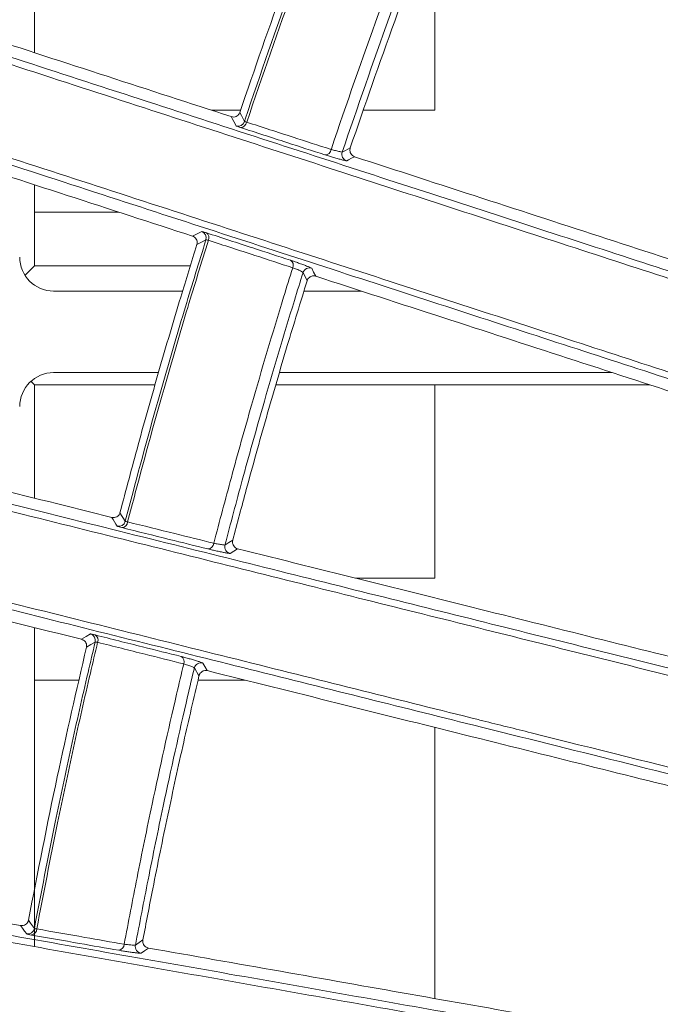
# Model space of a CAD drawing. Header units: millimetres. Extents: x 0 to 1118, y 0 to 864.
# Tile 339 of 512: x 480.36 to 485.08, y 427.94 to 435.19. Entities that reach past the tile are written whole.
import ezdxf

# ---------------------------------------------------------------- set-up
doc = ezdxf.new("R2010")
doc.units = ezdxf.units.MM

msp = doc.modelspace()

# ---------------------------------------------------------------- linework, layer by layer
at = {"color": 7, "linetype": 'Continuous', "lineweight": 15}
for p, q in [((480.4732, 434.9471), (480.4732, 437.3836)), ((483.4217, 435.9609), (483.4217, 434.5233)), ((481.9915, 434.5233), (481.7774, 434.5233)), ((483.4217, 434.5233), (482.897, 434.5233)), ((480.4732, 433.3771), (480.4732, 433.9748)), ((480.4732, 433.7733), (481.0933, 433.7733)), ((480.4038, 433.3076), (480.4732, 433.3771)), ((481.6214, 433.3771), (480.4732, 433.3771)), ((480.6146, 433.1919), (481.5645, 433.1919)), ((482.4587, 433.1919), (482.8826, 433.1919)), ((481.3871, 432.5919), (480.6146, 432.5919)), ((484.7291, 432.5919), (482.2781, 432.5919)), ((480.4475, 432.5278), (480.4732, 432.5021)), ((480.4732, 431.6681), (480.4732, 432.5021)), ((480.4732, 432.5021), (481.3618, 432.5021)), ((482.2518, 432.5021), (485.0055, 432.5021)), ((483.4217, 432.5021), (483.4217, 431.0783)), ((483.4217, 431.0783), (482.8389, 431.0783)), ((480.4732, 428.3658), (480.4732, 430.7151)), ((480.4732, 430.3283), (480.8022, 430.3283)), ((481.6783, 430.3283), (482.0245, 430.3283)), ((483.4217, 429.9799), (483.4217, 427.9839))]:
    msp.add_line(p, q, dxfattribs=at)
at = {"color": 9, "linetype": 'Continuous', "lineweight": 0}
for p, q in [((482.4518, 433.3277), (482.4817, 433.2672)), ((481.1036, 431.5603), (481.1426, 431.497)), ((481.6512, 430.4175), (481.6854, 430.359))]:
    msp.add_line(p, q, dxfattribs=at)
at = {"color": 9, "linetype": 'Continuous', "lineweight": 0, "flags": 128}
for points in [[(481.9585, 434.4083), (481.9415, 434.4407), (481.9296, 434.4635), (481.9231, 434.476)], [(481.9855, 434.5061), (481.9974, 434.4834), (482.0199, 434.4404)], [(482.7401, 434.2149), (482.7636, 434.2272), (482.7997, 434.2461)], [(482.8311, 434.1809), (482.8096, 434.1697), (482.7861, 434.1574), (482.7735, 434.1509)], [(481.6375, 433.5965), (481.6732, 433.6143), (481.7058, 433.6305)], [(481.7366, 433.5686), (481.7033, 433.5521), (481.6701, 433.5355)], [(482.5164, 433.3597), (482.5301, 433.3321), (482.5453, 433.3015)], [(481.8767, 431.3223), (481.9055, 431.34), (481.9343, 431.3577)], [(481.9702, 431.2949), (481.9411, 431.277), (481.9145, 431.2607)], [(480.8199, 430.6287), (480.8543, 430.6489), (480.8858, 430.6675)], [(480.9209, 430.6079), (480.8888, 430.589), (480.8567, 430.5701)], [(481.7134, 430.4539), (481.729, 430.4272), (481.7464, 430.3977)], [(480.4294, 428.5603), (480.4452, 428.5381), (480.4728, 428.4996)], [(480.4165, 428.4593), (480.4013, 428.4806), (480.3854, 428.5028), (480.3718, 428.5217)], [(481.2173, 428.3765), (481.2449, 428.3962), (481.2724, 428.4159)], [(481.3126, 428.3558), (481.2847, 428.3359), (481.2593, 428.3178)]]:
    msp.add_lwpolyline(points, dxfattribs=at)
at = {"color": 9, "linetype": 'Continuous', "lineweight": 0}
for centre, radius, start, end in [((481.9724, 434.4563), 0.05, 253.82744, 341.43169), ((481.9913, 434.442), 0.046, 270.38703, 352.00953), ((482.6133, 434.2409), 0.046, 269.41643, 351.73133), ((482.7875, 434.1989), 0.05, 161.35817, 253.76909), ((481.6888, 433.5835), 0.05, 342.77954, 70.178), ((481.7142, 433.5849), 0.0444, 335.03476, 54.50131), ((482.3355, 433.382), 0.0444, 335.50886, 55.47092), ((482.4995, 433.3126), 0.05, 70.23437, 162.42712), ((436.2313, 403.9183), 52.6338, 31.55285, 31.63623), ((481.0942, 431.5096), 0.05, 257.81181, 345.40855), ((481.1143, 431.4963), 0.0458, 274.51863, 355.75449), ((481.7487, 431.3391), 0.0459, 273.51398, 355.44953), ((481.9252, 431.3096), 0.05, 165.37286, 257.75696), ((480.8722, 430.6194), 0.05, 346.75211, 74.19744), ((480.8975, 430.6224), 0.0445, 338.60169, 58.18057), ((481.5314, 430.4634), 0.0446, 339.06184, 59.19537), ((481.6998, 430.4058), 0.05, 74.248, 166.45236), ((480.4236, 428.5089), 0.05, 261.79703, 349.38849), ((480.4449, 428.4968), 0.0457, 278.60006, 359.48912), ((481.0887, 428.3842), 0.0457, 277.5704, 359.15659), ((481.2665, 428.3673), 0.05, 169.40126, 261.74145)]:
    msp.add_arc(centre, radius, start, end, dxfattribs=at)
at = {"color": 7, "linetype": 'Continuous', "lineweight": 15}
for centre, start, end in [((480.6146, 433.4419), 180, 270), ((480.6146, 432.3419), 90, 180)]:
    msp.add_arc(centre, 0.25, start, end, dxfattribs=at)
for points, knots in [([(491.4304, 433.8069), (490.5132, 434.1773), (489.1361, 434.7333), (487.1866, 435.5208), (485.665, 436.1355), (484.0721, 436.7791), (482.383, 437.4615), (480.5823, 438.1891), (478.953, 438.8476), (477.5601, 439.4105), (476.4408, 439.8629), (475.2768, 440.3334), (473.8573, 440.9072), (472.808, 441.3315), (472.1723, 441.5884)], [0, 0, 0, 0, 0.180611, 0.271164, 0.361708, 0.452083, 0.542438, 0.634491, 0.726486, 0.775187, 0.82388, 0.873688, 0.923483, 1, 1, 1, 1]), ([(472.1937, 441.6339), (472.8317, 441.3761), (473.8747, 440.9547), (475.2801, 440.387), (476.4394, 439.9187), (477.5723, 439.461), (478.9721, 438.8955), (480.5871, 438.2432), (482.3814, 437.5184), (484.0876, 436.8292), (485.7038, 436.1763), (487.2342, 435.5581), (489.185, 434.7701), (490.5642, 434.2129), (491.4847, 433.8411)], [0, 0, 0, 0, 0.076676, 0.125354, 0.174043, 0.223977, 0.27392, 0.364007, 0.454148, 0.546389, 0.638653, 0.728826, 0.819009, 1, 1, 1, 1]), ([(491.2016, 433.1407), (490.2849, 433.5111), (488.9086, 434.0672), (486.9568, 434.8559), (485.4322, 435.472), (483.835, 436.1174), (482.1404, 436.8022), (480.3331, 437.5325), (478.6983, 438.1931), (477.3021, 438.7573), (476.1815, 439.2101), (475.0165, 439.6808), (473.6994, 440.213), (472.759, 440.5929), (472.2311, 440.8062)], [0, 0, 0, 0, 0.182931, 0.274659, 0.366379, 0.457996, 0.549591, 0.642937, 0.736224, 0.785492, 0.83475, 0.88514, 0.935517, 1, 1, 1, 1]), ([(472.2461, 440.8538), (472.772, 440.6411), (473.8391, 440.2096), (475.4017, 439.5778), (476.9227, 438.9628), (478.5679, 438.2976), (480.3068, 437.5946), (482.1099, 436.8656), (483.8079, 436.1792), (485.5894, 435.4592), (487.4406, 434.711), (489.355, 433.9374), (490.5746, 433.4448), (491.1844, 433.1985)], [0, 0, 0, 0, 0.0643503, 0.1305617, 0.1970138, 0.2633459, 0.3555534, 0.4480632, 0.5407758, 0.6332609, 0.7554541, 0.8777334, 1, 1, 1, 1]), ([(472.197, 437.5463), (472.4049, 437.4788), (473.016, 437.2802), (474.0142, 436.9559), (475.1858, 436.5753), (476.3321, 436.2029), (477.7633, 435.738), (479.425, 435.1982), (481.2787, 434.596), (483.04, 434.0239), (484.7056, 433.4828), (486.279, 432.9717), (488.2802, 432.3216), (489.6867, 431.8647), (490.6256, 431.5597)], [0, 0, 0, 0, 0.0260568, 0.0765802, 0.1271149, 0.1789466, 0.2307882, 0.3261666, 0.4216053, 0.5194362, 0.6172927, 0.7127721, 0.8082613, 1, 1, 1, 1]), ([(490.5738, 431.5222), (489.6388, 431.8258), (488.2347, 432.2818), (486.235, 432.9314), (484.6712, 433.4394), (483.0311, 433.9723), (481.2888, 434.5384), (479.4279, 435.1431), (477.7492, 435.6886), (476.3239, 436.1519), (475.1914, 436.52), (474.015, 436.9024), (473.0007, 437.2321), (472.3818, 437.4333), (472.1746, 437.5007)], [0, 0, 0, 0, 0.191218, 0.287137, 0.383045, 0.478737, 0.574406, 0.672011, 0.76955, 0.820088, 0.870617, 0.922313, 0.973997, 1, 1, 1, 1]), ([(490.392, 430.8412), (489.4571, 431.145), (488.0533, 431.6012), (486.0511, 432.2519), (484.4842, 432.7611), (482.8399, 433.2955), (481.0921, 433.8635), (479.225, 434.4703), (477.5168, 435.0254), (476.0356, 435.5068), (474.8161, 435.9031), (473.5478, 436.3152), (472.6677, 436.6012), (472.2278, 436.7441)], [0, 0, 0, 0, 0.193342, 0.290338, 0.387323, 0.484163, 0.58098, 0.679784, 0.778521, 0.833155, 0.887777, 0.943897, 1, 1, 1, 1]), ([(472.2354, 436.7937), (472.3522, 436.7557), (472.8689, 436.5877), (473.774, 436.2933), (474.9401, 435.9142), (476.0814, 435.543), (477.5097, 435.0786), (479.1703, 434.5386), (481.0246, 433.9357), (482.7865, 433.3629), (484.4527, 432.8213), (486.0265, 432.3097), (488.028, 431.6592), (489.4329, 431.2028), (490.3708, 430.8981)], [0, 0, 0, 0, 0.0148588, 0.065771, 0.1166945, 0.1689257, 0.2211673, 0.3176844, 0.4142632, 0.5132945, 0.6123519, 0.7090578, 0.8057735, 1, 1, 1, 1]), ([(481.9855, 434.5061), (482.0952, 434.8247), (482.3182, 435.4725), (482.5636, 436.112), (482.6884, 436.4369)], [0, 0, 0, 0, 0.491785, 1, 1, 1, 1]), ([(482.7997, 434.2461), (482.9071, 434.5579), (483.1228, 435.1842), (483.3599, 435.8024), (483.479, 436.1128)], [0, 0, 0, 0, 0.497923, 1, 1, 1, 1]), ([(483.5447, 436.1426), (484.1547, 435.8961), (485.3763, 435.4025), (486.5042, 434.9468), (487.069, 434.7186)], [0, 0, 0, 0, 0.499297, 1, 1, 1, 1]), ([(481.9231, 434.476), (481.3156, 434.6734), (480.0965, 435.0695), (478.7543, 435.5056), (478.0808, 435.7244)], [0, 0, 0, 0, 0.498262, 1, 1, 1, 1]), ([(477.795, 434.845), (478.4635, 434.6278), (479.8059, 434.1916), (481.0253, 433.7954), (481.6375, 433.5965)], [0, 0, 0, 0, 0.497944, 1, 1, 1, 1]), ([(481.9231, 434.476), (481.9293, 434.4746), (481.9414, 434.472), (481.9589, 434.4763), (481.9724, 434.4851), (481.9811, 434.4954), (481.9842, 434.5029), (481.9855, 434.5061)], [0, 0, 0, 0, 0.277804, 0.539183, 0.732102, 0.886552, 1, 1, 1, 1]), ([(482.7997, 434.2461), (482.7986, 434.2416), (482.7963, 434.2326), (482.7976, 434.2178), (482.8033, 434.2024), (482.8147, 434.1883), (482.8256, 434.1834), (482.8311, 434.1809)], [0, 0, 0, 0, 0.146295, 0.292128, 0.484883, 0.736222, 1, 1, 1, 1]), ([(486.4455, 433.0066), (485.8685, 433.194), (484.7131, 433.5694), (483.459, 433.9769), (482.8311, 434.1809)], [0, 0, 0, 0, 0.4993672, 1, 1, 1, 1]), ([(472.2003, 433.6427), (472.5655, 433.5517), (473.2957, 433.3696), (474.73, 433.0121), (476.4823, 432.5753), (478.4763, 432.0783), (480.3795, 431.6039), (482.1865, 431.1535), (483.8931, 430.7281), (485.502, 430.3271), (487.5448, 429.8179), (488.9738, 429.4617), (489.9279, 429.2238)], [0, 0, 0, 0, 0.047766, 0.095539, 0.193012, 0.293019, 0.393093, 0.495829, 0.598592, 0.698715, 0.798848, 1, 1, 1, 1]), ([(489.8788, 429.1833), (488.9291, 429.4199), (487.5029, 429.7753), (485.4618, 430.284), (483.863, 430.6826), (482.1839, 431.1012), (480.3975, 431.5465), (478.4866, 432.023), (476.4783, 432.5238), (474.7208, 432.9621), (473.2917, 433.3185), (472.5492, 433.5037), (472.1781, 433.5963)], [0, 0, 0, 0, 0.2005, 0.301118, 0.401725, 0.502069, 0.602388, 0.704863, 0.807265, 0.902722, 0.951365, 1, 1, 1, 1]), ([(481.1036, 431.5603), (481.1478, 431.7271), (481.2404, 432.076), (481.3896, 432.6048), (481.5343, 433.0964), (481.63, 433.406), (481.6701, 433.5355)], [0, 0, 0, 0, 0.251801, 0.526919, 0.802037, 1, 1, 1, 1]), ([(481.6701, 433.5355), (481.671, 433.5398), (481.673, 433.5483), (481.6713, 433.5622), (481.6652, 433.5767), (481.6536, 433.5895), (481.6429, 433.5941), (481.6375, 433.5965)], [0, 0, 0, 0, 0.1469188, 0.2934842, 0.4835394, 0.7390127, 1, 1, 1, 1]), ([(481.7944, 431.3355), (481.8372, 431.4973), (481.9269, 431.837), (482.0965, 432.4412), (482.2487, 432.9551), (482.3534, 433.2911), (482.376, 433.3636)], [0, 0, 0, 0, 0.237882, 0.49951, 0.892124, 1, 1, 1, 1]), ([(482.4518, 433.3277), (482.4306, 433.2597), (482.3275, 432.9285), (482.1767, 432.4198), (482.008, 431.8188), (481.9189, 431.4817), (481.8767, 431.3223)], [0, 0, 0, 0, 0.102477, 0.498811, 0.76292, 1, 1, 1, 1]), ([(481.9343, 431.3577), (481.9672, 431.482), (482.0472, 431.784), (482.1806, 432.2617), (482.3298, 432.774), (482.4328, 433.1084), (482.4817, 433.2672)], [0, 0, 0, 0, 0.194247, 0.471599, 0.748949, 1, 1, 1, 1]), ([(482.5453, 433.3015), (482.5392, 433.3027), (482.526, 433.3054), (482.5073, 433.2994), (482.493, 433.288), (482.4853, 433.2771), (482.4827, 433.2698), (482.4817, 433.2672)], [0, 0, 0, 0, 0.2638076, 0.570412, 0.7586518, 0.9125312, 1, 1, 1, 1]), ([(482.5453, 433.3015), (483.1716, 433.098), (484.4262, 432.6903), (485.5815, 432.3149), (486.1599, 432.1269)], [0, 0, 0, 0, 0.499242, 1, 1, 1, 1]), ([(472.1021, 432.9416), (472.4578, 432.8528), (473.1693, 432.6752), (474.5668, 432.3266), (476.2924, 431.896), (478.2704, 431.4024), (480.1734, 430.9276), (481.9803, 430.4768), (483.1583, 430.1829), (483.8658, 430.0064), (484.4865, 429.8516), (485.8148, 429.5202), (487.6901, 429.0525), (489.043, 428.7152), (489.72, 428.5464)], [0, 0, 0, 0, 0.0468467, 0.0937005, 0.189205, 0.2896283, 0.3901194, 0.4933096, 0.5965284, 0.6020258, 0.6240156, 0.7119888, 0.8558662, 1, 1, 1, 1]), ([(489.7451, 428.4908), (489.1135, 428.6483), (487.8503, 428.9633), (485.8487, 429.4625), (483.9028, 429.9478), (482.0222, 430.4168), (480.2232, 430.8655), (478.3087, 431.3429), (476.532, 431.786), (474.9408, 432.1828), (473.5769, 432.5227), (472.6365, 432.7578), (472.1615, 432.8758), (472.1611, 432.876)], [0, 0, 0, 0, 0.134756, 0.269536, 0.404205, 0.506325, 0.60873, 0.710886, 0.812665, 0.875084, 0.937594, 0.999942, 1, 1, 1, 1]), ([(481.0435, 431.5259), (480.4241, 431.6804), (479.1807, 431.9904), (477.8111, 432.3319), (477.1238, 432.5033)], [0, 0, 0, 0, 0.498188, 1, 1, 1, 1]), ([(476.9, 431.6061), (477.582, 431.436), (478.9518, 431.0945), (480.1954, 430.7844), (480.8199, 430.6287)], [0, 0, 0, 0, 0.497863, 1, 1, 1, 1]), ([(481.0435, 431.5259), (481.0498, 431.525), (481.0621, 431.5233), (481.0792, 431.5288), (481.092, 431.5385), (481.0999, 431.5493), (481.1025, 431.557), (481.1036, 431.5603)], [0, 0, 0, 0, 0.279449, 0.537985, 0.73009, 0.884728, 1, 1, 1, 1]), ([(481.9343, 431.3577), (481.9335, 431.3531), (481.9318, 431.3439), (481.9342, 431.3291), (481.9411, 431.3141), (481.9535, 431.301), (481.9646, 431.2969), (481.9702, 431.2949)], [0, 0, 0, 0, 0.1475522, 0.2945811, 0.4900381, 0.7439727, 1, 1, 1, 1]), ([(485.6575, 430.3755), (485.0696, 430.5221), (483.8922, 430.8157), (482.6114, 431.135), (481.9702, 431.2949)], [0, 0, 0, 0, 0.499323, 1, 1, 1, 1]), ([(480.9209, 430.6603), (481.0377, 430.631), (481.2503, 430.5778), (481.4598, 430.5253), (481.5542, 430.5017)], [0, 0, 0, 0, 0.548953, 1, 1, 1, 1]), ([(480.4294, 428.5603), (480.498, 428.9128), (480.6289, 429.5853), (480.7833, 430.2527), (480.8567, 430.5701)], [0, 0, 0, 0, 0.524304, 1, 1, 1, 1]), ([(480.8567, 430.5701), (480.8573, 430.5745), (480.8587, 430.5832), (480.856, 430.5971), (480.8487, 430.6111), (480.8362, 430.623), (480.8253, 430.6268), (480.8199, 430.6287)], [0, 0, 0, 0, 0.148124, 0.295849, 0.488551, 0.746784, 1, 1, 1, 1]), ([(481.1343, 428.3835), (481.1655, 428.5469), (481.2312, 428.8913), (481.3581, 429.5056), (481.4743, 430.03), (481.5555, 430.3733), (481.573, 430.4475)], [0, 0, 0, 0, 0.236373, 0.498432, 0.89169, 1, 1, 1, 1]), ([(481.6512, 430.4175), (481.6346, 430.3476), (481.5546, 430.0089), (481.4394, 429.4895), (481.3132, 428.8787), (481.248, 428.5372), (481.2173, 428.3765)], [0, 0, 0, 0, 0.10334, 0.500309, 0.764842, 1, 1, 1, 1]), ([(481.2724, 428.4159), (481.2964, 428.5413), (481.355, 428.8474), (481.4546, 429.333), (481.5679, 429.8554), (481.6475, 430.1968), (481.6854, 430.359)], [0, 0, 0, 0, 0.192739, 0.470589, 0.74844, 1, 1, 1, 1]), ([(481.7464, 430.3977), (481.7402, 430.3985), (481.7269, 430.4002), (481.7086, 430.3929), (481.6952, 430.3805), (481.6883, 430.3691), (481.6861, 430.3618), (481.6854, 430.359)], [0, 0, 0, 0, 0.265185, 0.570481, 0.757512, 0.911294, 1, 1, 1, 1]), ([(481.7464, 430.3977), (482.3859, 430.2382), (483.6671, 429.9187), (484.8444, 429.6252), (485.4339, 429.4782)], [0, 0, 0, 0, 0.499196, 1, 1, 1, 1]), ([(472.2038, 429.8751), (472.797, 429.7706), (473.991, 429.5601), (475.843, 429.2336), (477.7507, 428.8974), (479.6912, 428.5553), (481.5338, 428.2306), (483.2721, 427.9242), (484.9084, 427.6358), (486.9833, 427.2701), (488.4295, 427.0152), (489.3953, 426.8449)], [0, 0, 0, 0, 0.080649, 0.162349, 0.26611, 0.369944, 0.476666, 0.583418, 0.687307, 0.791208, 1, 1, 1, 1]), ([(489.3491, 426.8014), (488.3882, 426.9708), (486.945, 427.2251), (484.8719, 427.5904), (483.2462, 427.877), (481.5371, 428.1783), (479.7165, 428.4993), (477.7676, 428.8429), (475.8372, 429.1833), (473.972, 429.5122), (472.7813, 429.7222), (472.1826, 429.8278)], [0, 0, 0, 0, 0.208031, 0.312464, 0.416886, 0.521004, 0.625096, 0.731529, 0.837884, 0.918472, 1, 1, 1, 1]), ([(480.3718, 428.5217), (479.7434, 428.6325), (478.4818, 428.855), (477.0915, 429.1001), (476.3937, 429.2232)], [0, 0, 0, 0, 0.49813, 1, 1, 1, 1]), ([(472.2168, 429.158), (472.781, 429.0584), (473.916, 428.8581), (475.7131, 428.5409), (477.5949, 428.2088), (479.5345, 427.8665), (481.3763, 427.5415), (483.1142, 427.2348), (484.7502, 426.9462), (486.8249, 426.5801), (488.2701, 426.3253), (489.2351, 426.1551)], [0, 0, 0, 0, 0.0775488, 0.1560079, 0.2605007, 0.365066, 0.4725612, 0.5800872, 0.6848029, 0.7895303, 1, 1, 1, 1]), ([(489.264, 426.1009), (488.3028, 426.2704), (486.859, 426.5251), (484.7836, 426.8912), (483.1552, 427.1784), (481.4426, 427.4805), (479.6173, 427.8025), (477.6632, 428.1471), (475.7503, 428.4845), (473.9312, 428.8054), (472.7931, 429.0061), (472.2211, 429.107)], [0, 0, 0, 0, 0.209385, 0.314506, 0.419615, 0.524506, 0.629368, 0.736609, 0.843769, 0.921474, 1, 1, 1, 1]), ([(480.3718, 428.5217), (480.3783, 428.5213), (480.3905, 428.5204), (480.4072, 428.5271), (480.4193, 428.5375), (480.4265, 428.5489), (480.4285, 428.5568), (480.4294, 428.5603)], [0, 0, 0, 0, 0.280819, 0.536762, 0.728013, 0.882777, 1, 1, 1, 1]), ([(481.2724, 428.4159), (481.2719, 428.4113), (481.2709, 428.4019), (481.2744, 428.3873), (481.2824, 428.3727), (481.2957, 428.3607), (481.307, 428.3574), (481.3126, 428.3558)], [0, 0, 0, 0, 0.148696, 0.296865, 0.495009, 0.751479, 1, 1, 1, 1]), ([(485.0549, 427.696), (484.4588, 427.8011), (483.2649, 428.0116), (481.964, 428.241), (481.3126, 428.3558)], [0, 0, 0, 0, 0.499289, 1, 1, 1, 1])]:
    msp.add_open_spline(points, degree=3, knots=knots, dxfattribs=at)
at = {"color": 9, "linetype": 'Continuous', "lineweight": 0}
for points, knots in [([(482.0199, 434.4404), (482.0218, 434.4461), (482.1366, 434.7871), (482.3731, 435.4656), (482.6284, 436.1305), (482.7569, 436.4652)], [0, 0, 0, 0, 0.008406, 0.500767, 1, 1, 1, 1]), ([(482.7744, 436.462), (482.7719, 436.4556), (482.6405, 436.1202), (482.3854, 435.4481), (482.1536, 434.7747), (482.0369, 434.4356)], [0, 0, 0, 0, 0.009472, 0.50118, 1, 1, 1, 1]), ([(482.6589, 434.2342), (482.6595, 434.236), (482.7719, 434.5702), (483.0034, 435.2344), (483.2547, 435.8891), (483.3803, 436.2165)], [0, 0, 0, 0, 0.002685, 0.501208, 1, 1, 1, 1]), ([(483.4535, 436.175), (483.3295, 435.8527), (483.0799, 435.2037), (482.8539, 434.546), (482.7401, 434.2149)], [0, 0, 0, 0, 0.496692, 1, 1, 1, 1]), ([(481.9585, 434.4083), (481.9589, 434.408), (481.96, 434.407), (481.9693, 434.4034), (481.9842, 434.3984), (481.9917, 434.396)], [0, 0, 0, 0, 0.190341, 0.595203, 1, 1, 1, 1]), ([(482.0199, 434.4404), (482.0201, 434.4403), (482.0207, 434.44), (482.0255, 434.4386), (482.0331, 434.4366), (482.0369, 434.4356)], [0, 0, 0, 0, 0.19018, 0.594784, 1, 1, 1, 1]), ([(482.0369, 434.4356), (482.151, 434.3986), (482.3598, 434.331), (482.5655, 434.2645), (482.6589, 434.2342)], [0, 0, 0, 0, 0.546335, 1, 1, 1, 1]), ([(482.6128, 434.1948), (482.5196, 434.225), (482.3142, 434.2915), (482.1056, 434.3591), (481.9917, 434.396)], [0, 0, 0, 0, 0.453677, 1, 1, 1, 1]), ([(482.7735, 434.1509), (482.7719, 434.1509), (482.7688, 434.151), (482.751, 434.1551), (482.7256, 434.1617), (482.6946, 434.1702), (482.6618, 434.1797), (482.6334, 434.1883), (482.6188, 434.1929), (482.6128, 434.1948)], [0, 0, 0, 0, 0.1489132, 0.2978506, 0.4467568, 0.5957276, 0.7448656, 0.8941713, 1, 1, 1, 1]), ([(482.6589, 434.2342), (482.6619, 434.2335), (482.6693, 434.2316), (482.6838, 434.228), (482.7004, 434.2239), (482.7161, 434.2202), (482.7289, 434.2172), (482.7378, 434.2152), (482.7393, 434.215), (482.7401, 434.2149)], [0, 0, 0, 0, 0.106033, 0.255578, 0.404877, 0.553825, 0.702568, 0.851302, 1, 1, 1, 1]), ([(481.74, 433.621), (481.7363, 433.6222), (481.7248, 433.6259), (481.7104, 433.6301), (481.7073, 433.6304), (481.7058, 433.6305)], [0, 0, 0, 0, 0.191092, 0.595634, 1, 1, 1, 1]), ([(481.74, 433.621), (481.8545, 433.5836), (482.0629, 433.5157), (482.2682, 433.4487), (482.3607, 433.4186)], [0, 0, 0, 0, 0.549593, 1, 1, 1, 1]), ([(481.1426, 431.497), (481.1615, 431.5692), (481.2523, 431.9157), (481.3984, 432.4429), (481.5793, 433.0607), (481.6859, 433.4049), (481.7366, 433.5686)], [0, 0, 0, 0, 0.103878, 0.498417, 0.761336, 1, 1, 1, 1]), ([(481.7544, 433.5661), (481.7033, 433.4009), (481.5963, 433.0554), (481.4151, 432.4364), (481.2693, 431.9101), (481.1787, 431.5645), (481.16, 431.4929)], [0, 0, 0, 0, 0.240566, 0.503145, 0.897174, 1, 1, 1, 1]), ([(481.7366, 433.5686), (481.7375, 433.569), (481.7393, 433.5697), (481.7467, 433.5683), (481.7526, 433.5667), (481.7544, 433.5661)], [0, 0, 0, 0, 0.405647, 0.809727, 1, 1, 1, 1]), ([(482.376, 433.3636), (482.2834, 433.3937), (482.0778, 433.4607), (481.8691, 433.5288), (481.7544, 433.5661)], [0, 0, 0, 0, 0.450391, 1, 1, 1, 1]), ([(482.3607, 433.4186), (482.3694, 433.4157), (482.3867, 433.4099), (482.4184, 433.3987), (482.4501, 433.3872), (482.4789, 433.3762), (482.5012, 433.3673), (482.514, 433.3616), (482.5157, 433.3603), (482.5164, 433.3597)], [0, 0, 0, 0, 0.148197, 0.296421, 0.4447, 0.593457, 0.742911, 0.892964, 1, 1, 1, 1]), ([(482.376, 433.3636), (482.3803, 433.3622), (482.389, 433.3595), (482.4048, 433.3535), (482.4204, 433.3469), (482.4344, 433.3401), (482.445, 433.3342), (482.451, 433.3299), (482.4516, 433.3284), (482.4518, 433.3277)], [0, 0, 0, 0, 0.147121, 0.294325, 0.442126, 0.59108, 0.741329, 0.892338, 1, 1, 1, 1]), ([(481.0836, 431.4607), (481.084, 431.4604), (481.0853, 431.4596), (481.095, 431.4565), (481.1103, 431.4526), (481.1179, 431.4506)], [0, 0, 0, 0, 0.195584, 0.597787, 1, 1, 1, 1]), ([(481.7515, 431.2933), (481.6565, 431.3169), (481.447, 431.369), (481.2342, 431.4218), (481.1179, 431.4506)], [0, 0, 0, 0, 0.453448, 1, 1, 1, 1]), ([(481.1426, 431.497), (481.1428, 431.4969), (481.1435, 431.4966), (481.1484, 431.4953), (481.1561, 431.4937), (481.16, 431.4929)], [0, 0, 0, 0, 0.1954478, 0.5975496, 1, 1, 1, 1]), ([(481.16, 431.4929), (481.2764, 431.464), (481.4895, 431.4112), (481.6993, 431.3591), (481.7944, 431.3355)], [0, 0, 0, 0, 0.54656, 1, 1, 1, 1]), ([(481.9145, 431.2607), (481.913, 431.2607), (481.9099, 431.2606), (481.8917, 431.2634), (481.866, 431.2682), (481.8345, 431.2746), (481.8011, 431.2817), (481.7723, 431.2883), (481.7576, 431.2919), (481.7515, 431.2933)], [0, 0, 0, 0, 0.149205, 0.298438, 0.447712, 0.597088, 0.746622, 0.896257, 1, 1, 1, 1]), ([(481.7944, 431.3355), (481.7975, 431.3349), (481.8049, 431.3335), (481.8195, 431.3308), (481.8364, 431.328), (481.8523, 431.3254), (481.8653, 431.3234), (481.8744, 431.3222), (481.876, 431.3223), (481.8767, 431.3223)], [0, 0, 0, 0, 0.10382, 0.25363, 0.403316, 0.55277, 0.701978, 0.850984, 1, 1, 1, 1]), ([(480.9209, 430.6603), (480.917, 430.6612), (480.9052, 430.6642), (480.8905, 430.6674), (480.8874, 430.6675), (480.8858, 430.6675)], [0, 0, 0, 0, 0.196281, 0.598191, 1, 1, 1, 1]), ([(480.4728, 428.4996), (480.523, 428.7607), (480.6087, 429.2063), (480.7428, 429.8339), (480.8423, 430.2756), (480.9032, 430.5332), (480.9209, 430.6079)], [0, 0, 0, 0, 0.369909, 0.631521, 0.893132, 1, 1, 1, 1]), ([(480.9389, 430.6062), (480.921, 430.5302), (480.8597, 430.2715), (480.76, 429.8288), (480.6262, 429.2019), (480.5406, 428.7569), (480.4905, 428.4963)], [0, 0, 0, 0, 0.108559, 0.369832, 0.631103, 1, 1, 1, 1]), ([(480.9209, 430.6079), (480.9218, 430.6082), (480.9235, 430.609), (480.931, 430.6079), (480.937, 430.6066), (480.9389, 430.6062)], [0, 0, 0, 0, 0.402892, 0.804374, 1, 1, 1, 1]), ([(481.573, 430.4475), (481.4784, 430.4711), (481.2687, 430.5236), (481.0558, 430.5769), (480.9389, 430.6062)], [0, 0, 0, 0, 0.45103, 1, 1, 1, 1]), ([(481.5542, 430.5017), (481.5631, 430.4994), (481.5808, 430.4949), (481.6134, 430.4859), (481.6458, 430.4765), (481.6753, 430.4676), (481.698, 430.4603), (481.7109, 430.4556), (481.7127, 430.4544), (481.7134, 430.4539)], [0, 0, 0, 0, 0.148696, 0.297377, 0.446184, 0.595394, 0.745187, 0.895379, 1, 1, 1, 1]), ([(481.573, 430.4475), (481.5775, 430.4464), (481.5864, 430.4442), (481.6026, 430.4393), (481.6186, 430.4338), (481.633, 430.4281), (481.644, 430.4231), (481.6502, 430.4194), (481.6509, 430.4181), (481.6512, 430.4175)], [0, 0, 0, 0, 0.147752, 0.295681, 0.444117, 0.593561, 0.743984, 0.894969, 1, 1, 1, 1]), ([(480.4165, 428.4593), (480.4169, 428.4591), (480.4183, 428.4583), (480.4283, 428.4559), (480.4439, 428.453), (480.4517, 428.4516)], [0, 0, 0, 0, 0.1999191, 0.5999672, 1, 1, 1, 1]), ([(480.4728, 428.4996), (480.473, 428.4995), (480.4737, 428.4991), (480.4788, 428.498), (480.4866, 428.4969), (480.4905, 428.4963)], [0, 0, 0, 0, 0.199917, 0.599694, 1, 1, 1, 1]), ([(480.4905, 428.4963), (480.6087, 428.4756), (480.825, 428.4377), (481.0379, 428.4004), (481.1343, 428.3835)], [0, 0, 0, 0, 0.54682, 1, 1, 1, 1]), ([(481.0947, 428.3389), (480.9983, 428.3558), (480.7857, 428.3931), (480.5698, 428.4309), (480.4517, 428.4516)], [0, 0, 0, 0, 0.453189, 1, 1, 1, 1]), ([(481.2593, 428.3178), (481.2578, 428.3176), (481.2547, 428.3173), (481.2364, 428.3188), (481.2103, 428.3218), (481.1784, 428.326), (481.1446, 428.3308), (481.1155, 428.3353), (481.1007, 428.3379), (481.0947, 428.3389)], [0, 0, 0, 0, 0.149503, 0.299016, 0.448608, 0.598327, 0.748166, 0.89803, 1, 1, 1, 1]), ([(481.1343, 428.3835), (481.1374, 428.3831), (481.1449, 428.3822), (481.1595, 428.3805), (481.1765, 428.3788), (481.1926, 428.3774), (481.2057, 428.3765), (481.215, 428.3761), (481.2165, 428.3764), (481.2173, 428.3765)], [0, 0, 0, 0, 0.1019924, 0.2519105, 0.4018965, 0.5517399, 0.7013074, 0.8506912, 1, 1, 1, 1])]:
    msp.add_open_spline(points, degree=3, knots=knots, dxfattribs=at)

doc.saveas('drawing.dxf')
